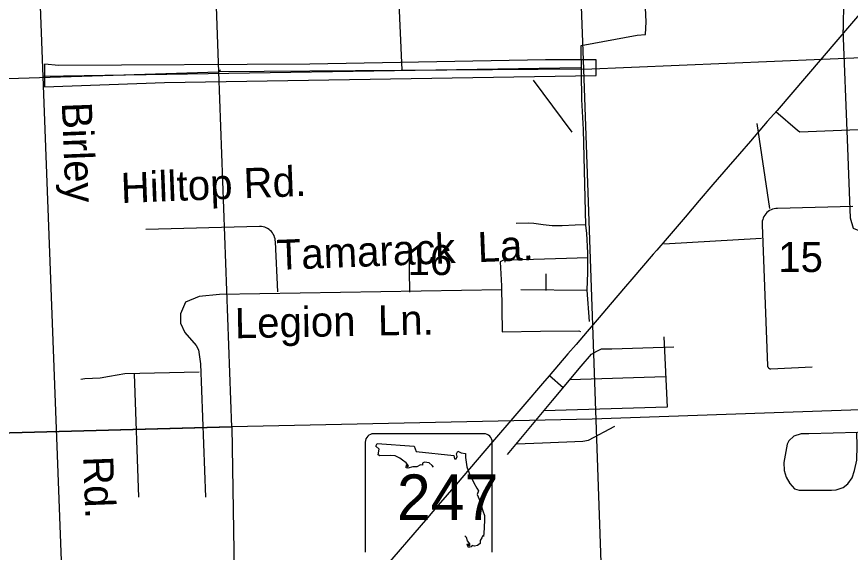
# Model space of a CAD drawing. Extents: x 2480962 to 2688785, y 277103 to 599240.
# Drawn here: x 2525840 to 2538319, y 414470 to 422484 of the extents above; entities that cross this region are included whole.
import ezdxf

# ---------------------------------------------------------------- set-up
doc = ezdxf.new("R2010")
doc.units = 0
for name, color, linetype in [('County Routes Highway Center Lines', 7, 'Continuous'), ('Level 31', 7, 'Continuous'), ('Local Roads Improved', 7, 'Continuous'), ('Local Roads Paved', 7, 'Continuous'), ('Local Roads Related Text', 7, 'Continuous'), ('Roadshields State Highways', 7, 'Continuous'), ('Section Lines', 7, 'Continuous'), ('Section Numbers', 7, 'Continuous'), ('State Routes Highway Center Lines', 7, 'Continuous'), ('Swamps', 7, 'Continuous'), ('Uninventoried Roads and Features', 7, 'Continuous')]:
    doc.layers.add(name, color=color, linetype=linetype)

msp = doc.modelspace()

# ---------------------------------------------------------------- linework, layer by layer
at = {"layer": 'County Routes Highway Center Lines'}
msp.add_lwpolyline([(2538099.758, 433604.353), (2538028.621, 433365.075), (2537970.418, 433083.761), (2537921.916, 432537.301), (2537908.982, 432136.349), (2537908.982, 431958.507), (2537921.916, 431289.174), (2537983.352, 430212.421), (2538009.22, 429465.485), (2538035.088, 428715.315), (2538041.555, 428343.464), (2538064.189, 427360.482), (2538102.991, 426500.374), (2538122.392, 425840.742), (2538164.427, 424721.954), (2538190.295, 423428.557), (2538216.163, 422746.291), (2538213.019, 422282.905)], dxfattribs=at)
at = {"layer": 'Level 31'}
msp.add_lwpolyline([(2526255.795, 421772.776), (2526255.795, 421434.961), (2528054.335, 421498.301), (2534515.058, 421603.869), (2534515.058, 421836.117), (2533754.973, 421836.117), (2530229.023, 421772.776), (2526470.825, 421751.663)], close=True, dxfattribs=at)
at = {"layer": 'Local Roads Improved'}
for p, q in [((2526084.257, 425536.521), (2526507.79, 414341.257)), ((2526232.939, 421592.354), (2534278.417, 421723.568)), ((2536917.953, 420886.066), (2537111.025, 419614.815)), ((2538355.817, 419643.483), (2537227.002, 419616.351)), ((2529473.911, 419344.807), (2527772.74, 419299.803)), ((2536997.317, 419371.74), (2537079.414, 417260.959)), ((2535524.865, 419085.957), (2536990.053, 419171.688)), ((2529749.043, 418365.226), (2529713.169, 419113.702)), ((2531723.211, 418362.576), (2531713.945, 419011.227)), ((2537128.599, 417215.682), (2537748.382, 417242.89)), ((2527599.647, 417139.407), (2527664.512, 415295.386))]:
    msp.add_line(p, q, dxfattribs=at)
for points in [[(2537227.002, 419616.351), (2537202.421, 419614.47), (2537178.173, 419610.029), (2537154.521, 419603.078), (2537131.725, 419593.694), (2537110.034, 419581.977), (2537089.687, 419568.056), (2537070.907, 419552.087), (2537053.9, 419534.241), (2537038.85, 419514.714), (2537025.924, 419493.723), (2537015.262, 419471.494), (2537006.984, 419448.274), (2537001.177, 419424.314), (2536997.906, 419399.88), (2536997.207, 419375.236), (2536997.317, 419371.74)], [(2529713.169, 419113.702), (2529711.849, 419137.92), (2529708.006, 419161.867), (2529701.681, 419185.28), (2529692.944, 419207.904), (2529681.888, 419229.491), (2529668.637, 419249.805), (2529653.336, 419268.622), (2529636.152, 419285.735), (2529617.273, 419300.959), (2529596.906, 419314.127), (2529575.274, 419325.093), (2529552.614, 419333.737), (2529529.175, 419339.966), (2529505.213, 419343.71), (2529480.991, 419344.93), (2529473.911, 419344.807)], [(2533181.16, 418849.443), (2533177.283, 418849.108), (2533173.461, 418848.37), (2533169.738, 418847.237), (2533166.154, 418845.72), (2533162.748, 418843.838), (2533159.557, 418841.609), (2533156.617, 418839.058), (2533153.959, 418836.215), (2533151.613, 418833.11), (2533149.606, 418829.776), (2533147.957, 418826.251), (2533146.685, 418822.572), (2533145.805, 418818.781), (2533145.327, 418814.919), (2533145.239, 418811.598)], [(2533181.16, 418849.443), (2533177.283, 418849.108), (2533173.461, 418848.37), (2533169.738, 418847.237), (2533166.154, 418845.72), (2533162.748, 418843.838), (2533159.557, 418841.609), (2533156.617, 418839.058), (2533153.959, 418836.215), (2533151.613, 418833.11), (2533149.606, 418829.776), (2533147.957, 418826.251), (2533146.685, 418822.572), (2533145.805, 418818.781), (2533145.327, 418814.919), (2533145.239, 418811.598)], [(2533103.91, 418399.642), (2528878.415, 418325.51), (2528572.623, 418297.711), (2528368.762, 418214.313), (2528294.63, 418038.251), (2528294.63, 417899.254), (2528359.495, 417760.258), (2528526.291, 417565.663), (2528563.357, 417500.798), (2528591.156, 417287.67), (2528665.287, 415295.386)], [(2528572.623, 417167.206), (2527460.651, 417139.407), (2527228.99, 417102.341), (2527089.993, 417074.542), (2526858.332, 417065.275), (2526802.734, 417056.009)], [(2537079.414, 417260.959), (2537079.864, 417256.044), (2537080.825, 417251.202), (2537082.286, 417246.488), (2537084.233, 417241.952), (2537086.643, 417237.645), (2537089.49, 417233.613), (2537092.743, 417229.901), (2537096.366, 417226.549), (2537100.319, 417223.594), (2537104.56, 417221.069), (2537109.042, 417219.001), (2537113.715, 417217.412), (2537118.528, 417216.321), (2537123.429, 417215.739), (2537128.365, 417215.672), (2537128.599, 417215.682)], [(2539779.353, 416322.832), (2538428.047, 416262.001), (2537698.081, 416244.621), (2537585.11, 416244.621), (2537472.139, 416205.516), (2537398.274, 416140.34), (2537372.204, 416088.2), (2537324.408, 415814.463), (2537328.753, 415692.802), (2537359.169, 415592.866), (2537411.309, 415497.275), (2537480.83, 415419.064), (2537554.695, 415401.684), (2537685.046, 415397.339), (2537893.608, 415397.339), (2538036.994, 415397.339), (2538106.514, 415406.029), (2538210.795, 415440.79), (2538280.316, 415492.93), (2538345.491, 415584.176), (2538380.252, 415692.802), (2538415.012, 415849.223), (2538419.357, 416062.13), (2538415.012, 416257.656)]]:
    msp.add_lwpolyline(points, dxfattribs=at)
at = {"layer": 'Local Roads Paved'}
for p, q in [((2533385.723, 418400.216), (2534381.397, 418393.792)), ((2533816.111, 417115.475), (2534022.133, 416935.205)), ((2535553.912, 417097.16), (2534118.256, 417049.978))]:
    msp.add_line(p, q, dxfattribs=at)
for points in [[(2531255.73, 429310.887), (2531307.357, 428577.039), (2531388.486, 427164.66), (2531429.05, 426677.887), (2531451.177, 425737.529), (2531480.678, 425239.693), (2531524.93, 423783.061), (2531547.056, 423355.291), (2531554.431, 422802.14), (2531606.059, 421684.774)], [(2534412.684, 417924.493), (2534381.397, 418393.792), (2534387.821, 418657.164), (2534387.821, 418952.654), (2534374.973, 419241.721), (2534362.126, 419363.771), (2534323.584, 420796.257), (2534297.889, 421245.917), (2534291.465, 422055.304), (2535126.547, 422209.473), (2535255.021, 422215.896), (2535261.445, 422408.607), (2535235.75, 422941.775), (2535235.75, 423002.8), (2535267.868, 423124.85), (2535258.233, 423677.289), (2535235.75, 424428.863)], [(2545036.531, 419134.748), (2544699.766, 419168.424), (2544486.482, 419202.101), (2544284.423, 419235.777), (2543947.658, 419359.258), (2543667.02, 419437.836), (2543386.382, 419493.964), (2542948.588, 419460.287), (2542645.499, 419426.611), (2542376.087, 419348.032), (2542151.577, 419348.032), (2540905.546, 419291.905), (2539940.153, 419269.454), (2538941.083, 419258.228), (2538536.965, 419247.003), (2538368.582, 419314.356), (2538323.68, 419471.513), (2538278.778, 420650.191), (2538211.425, 422289.114)], [(2537202.747, 421067.609), (2537528.625, 420785.182), (2537563.385, 420763.457), (2538810.41, 420811.252), (2539014.627, 420819.942), (2539114.562, 420854.703), (2539210.153, 420924.223), (2539270.984, 421006.779), (2539323.124, 421111.06), (2539362.229, 421367.417), (2539362.229, 421502.113), (2539375.265, 421615.084), (2539396.99, 421719.364)], [(2534357.579, 419368.694), (2534201.852, 419366.261), (2534004.761, 419354.095), (2533853.9, 419356.528), (2533720.073, 419371.127), (2533583.812, 419388.16), (2533501.082, 419393.026), (2533318.59, 419388.16)], [(2534394.245, 418875.57), (2533250.825, 418843.451), (2533128.775, 418843.451), (2533077.385, 418817.756), (2533096.656, 418458.029), (2533109.504, 417770.692), (2533681.213, 417777.116), (2534252.923, 417783.54), (2534278.126, 417771.908)], [(2533764.722, 418387.368), (2533764.722, 418599.35), (2533764.722, 418637.893)], [(2535524.817, 417693.608), (2535576.206, 416640.12), (2533732.45, 416588.547)], [(2533186.588, 415933.513), (2533861.077, 416742.9), (2534291.465, 417256.796), (2534445.634, 417436.66), (2534522.719, 417481.626), (2534593.379, 417513.744), (2534747.548, 417513.744), (2535678.986, 417545.863)], [(2533320.735, 416094.489), (2533713.332, 416106.953), (2534317.16, 416132.648), (2534400.668, 416145.495), (2534792.514, 416357.477)]]:
    msp.add_lwpolyline(points, dxfattribs=at)
at = {"layer": 'Roadshields State Highways'}
for p, q in [((2532833.913, 416244.777), (2531183.913, 416244.777)), ((2531058.913, 416119.777), (2531058.913, 414469.777)), ((2532958.913, 414469.777), (2532958.913, 416119.777))]:
    msp.add_line(p, q, dxfattribs=at)
for points in [[(2532078.551, 415745.678), (2532058.849, 415771.023), (2532015.995, 415807.304), (2531946.77, 415817.199), (2531917.101, 415804.006), (2531913.805, 415774.321), (2531884.137, 415777.62), (2531831.394, 415747.935), (2531772.057, 415747.935), (2531696.239, 415728.145), (2531669.867, 415734.742), (2531673.163, 415777.62), (2531689.646, 415747.935), (2531706.128, 415764.426), (2531669.867, 415807.304), (2531613.827, 415850.182), (2531577.566, 415879.866), (2531505.044, 415912.849), (2531429.225, 415916.147), (2531274.292, 415912.849), (2531251.216, 415929.34), (2531264.402, 416015.096), (2531218.252, 416057.973), (2531234.734, 416097.552)], [(2531234.734, 416097.552), (2531788.54, 416057.973), (2531818.208, 415978.814), (2532381.903, 415916.147), (2532395.088, 415869.971), (2532418.164, 415869.971), (2532434.646, 415902.954), (2532424.756, 415942.533), (2532444.535, 415982.113), (2532493.982, 415959.025), (2532559.911, 415949.13), (2532559.911, 415886.463), (2532579.69, 415751.233), (2532612.655, 415655.583), (2532681.88, 415507.161), (2532728.031, 415428.002), (2532754.403, 415391.721), (2532734.624, 415335.65), (2532760.996, 415266.386), (2532793.96, 415170.736), (2532817.035, 415091.578), (2532843.407, 415022.314), (2532843.407, 414959.647), (2532836.814, 414834.312), (2532833.518, 414761.75), (2532830.221, 414705.679), (2532817.035, 414722.171), (2532800.553, 414685.889), (2532777.478, 414646.31), (2532777.478, 414600.134), (2532737.92, 414570.45), (2532695.066, 414563.853), (2532658.805, 414570.45), (2532645.619, 414550.66), (2532602.765, 414544.064), (2532582.987, 414580.345), (2532592.876, 414596.836), (2532606.062, 414573.748), (2532622.544, 414567.151), (2532622.544, 414596.836), (2532586.283, 414639.714), (2532573.097, 414692.486), (2532550.601, 414717.041)]]:
    msp.add_lwpolyline(points, dxfattribs=at)
for centre, start, end in [((2531183.913, 416119.777), 90, 180), ((2532833.913, 416119.777), 0, 90)]:
    msp.add_arc(centre, 125, start, end, dxfattribs=at)
at = {"layer": 'Section Lines'}
for p, q in [((2534327.977, 421699.204), (2533950.497, 432287.797)), ((2528669.925, 426934.586), (2528863.287, 421659.16)), ((2534327.977, 421699.204), (2539568.514, 421918.693)), ((2523568.021, 421488.487), (2528863.287, 421659.16)), ((2523568.021, 421488.487), (2528863.287, 421659.16)), ((2534327.977, 421699.204), (2528863.287, 421659.16)), ((2528863.287, 421659.16), (2528892.858, 421690.479)), ((2528863.287, 421659.16), (2529057.649, 416343.056)), ((2534893.943, 405823.437), (2534327.977, 421699.204)), ((2539747.235, 416647.511), (2534454.612, 416462.337)), ((2534454.612, 416462.337), (2529059.638, 416347.036)), ((2523792.897, 416206.343), (2529059.638, 416347.036)), ((2529059.638, 416347.036), (2529146.44, 411056.719))]:
    msp.add_line(p, q, dxfattribs=at)
at = {"layer": 'State Routes Highway Center Lines'}
msp.add_lwpolyline([(2539008.483, 423175.342), (2537223.551, 421078.247), (2537073.033, 420914.747), (2536822.146, 420622.606), (2536658.817, 420432.336), (2536491.278, 420238.699), (2536263.122, 419970.973), (2536057.698, 419733.557), (2535847.222, 419486.879), (2535575.287, 419169.482), (2535422.903, 418991.84), (2535368.179, 418931.223), (2535049.94, 418557.418), (2534953.121, 418445.445), (2534722.44, 418176.036), (2534557.427, 417982.398), (2534377.259, 417774.448), (2534213.93, 417581.653), (2534092.696, 417441.897), (2533951.256, 417276.884), (2533811.5, 417111.029), (2533708.788, 416994.004), (2533448.64, 416688.393), (2533297.098, 416510.752), (2532962.862, 416121.793), (2532848.363, 415990.456), (2532615.998, 415717.679), (2532418.151, 415486.156), (2532151.268, 415174.652), (2531990.464, 414986.907), (2531265.586, 414145.846)], dxfattribs=at)
at = {"layer": 'Swamps'}
msp.add_line((2529053.671, 416347.036), (2523788.889, 416206.242), dxfattribs=at)
at = {"layer": 'Uninventoried Roads and Features'}
msp.add_line((2533568.98, 421535.433), (2534148.06, 420754.859), dxfattribs=at)

# ---------------------------------------------------------------- texts
at = {"layer": 'Local Roads Related Text'}
for s, rotation, p in [('Birley', 272.2797917, (2526514.473, 421197.791)), ('Legion  Ln.', 1.1107694, (2529109.596, 417671.876)), ('Rd.', 272.1617639, (2526834.463, 415902.259))]:
    msp.add_text(s, height=450, rotation=rotation, dxfattribs=at).set_placement(p)
at = {"layer": 'Roadshields State Highways'}
msp.add_text('247', height=680, dxfattribs=at).set_placement((2531532.415, 414954.779))
at = {"layer": 'Section Numbers'}
for s, rotation, p in [('16', 0.0996111, (2531691.518, 418617.114)), ('15', 0.0996139, (2537239.745, 418662.333))]:
    msp.add_text(s, height=450, rotation=rotation, dxfattribs=at).set_placement(p)
at = {"layer": 'Uninventoried Roads and Features'}
for s, rotation, p in [('Hilltop Rd.', 2.2252806, (2527407.123, 419695.326)), ('Tamarack  La.', 2.2252889, (2529740.799, 418694.525))]:
    msp.add_text(s, height=450, rotation=rotation, dxfattribs=at).set_placement(p)

doc.saveas('drawing.dxf')
